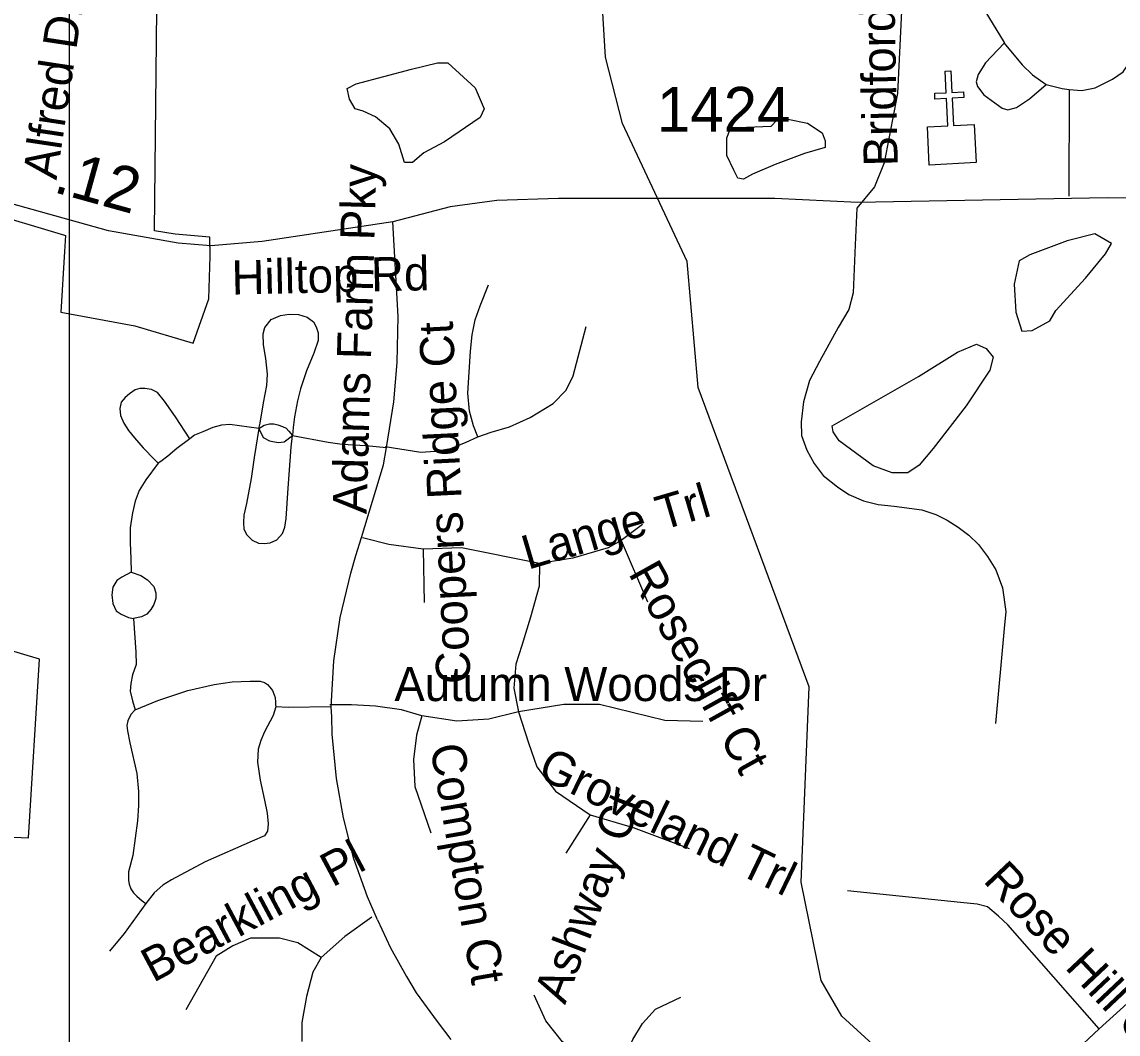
# Model space of a CAD drawing. Extents: x 1662474 to 1856135, y 779280 to 917889.
# Drawn here: x 1730904 to 1733956, y 832015 to 834835 of the extents above; entities that cross this region are included whole.
import ezdxf

# ---------------------------------------------------------------- set-up
doc = ezdxf.new("R2010")
doc.units = 0
for name, color, linetype in [('Exist Boundary Political City Limit New', 7, 'Continuous'), ('Exist Cultural Church CELL', 7, 'Continuous'), ('Exist Hydrographic Misc Water Feature', 7, 'Continuous'), ('Exist Hydrographic Pond Under 1500 Sq Ft', 7, 'Continuous'), ('Exist Road Non-System Type 51', 7, 'Continuous'), ('Exist Road Non-System Type 51 Label', 7, 'Continuous'), ('Exist Road Secondary Mileage Hundredths English Label', 7, 'Continuous'), ('Exist Road Secondary Type 51 Attributed', 7, 'Continuous'), ('Exist Road Secondary Type 51 Label', 7, 'Continuous'), ('Exist Road Secondary Type 51 Number Label', 7, 'Continuous'), ('Map Preparation Boundary City Limit Buffer Line', 7, 'Continuous'), ('Map Preparation Inset Cut Line', 7, 'Continuous')]:
    doc.layers.add(name, color=color, linetype=linetype)

msp = doc.modelspace()

# ---------------------------------------------------------------- linework, layer by layer
at = {"layer": 'Exist Boundary Political City Limit New'}
for points in [[(1730792.2, 834310), (1731022.4, 834240.4), (1731025.2, 834239.5), (1731022.6, 834195.4), (1731012.2, 834026.4), (1731218.8, 833988.4), (1731381.2, 833939.8), (1731424.2, 834063.4), (1731428.5, 834182.5), (1731427, 834235.1), (1731330.6, 834243.9), (1731273.5, 834253.2), (1731281.1, 834958.9)], [(1730212.2, 832594.8), (1730922.9, 832562.6), (1730953.2, 833059.6), (1730000, 833343.9)]]:
    msp.add_lwpolyline(points, dxfattribs=at)
at = {"layer": 'Exist Cultural Church CELL'}
msp.add_lwpolyline([(1733425.1, 834542.7), (1733481.9, 834545.6), (1733478.1, 834621.7), (1733446.1, 834620.1), (1733445.3, 834636), (1733477.3, 834637.6), (1733474.3, 834697.7), (1733490.3, 834698.5), (1733493.3, 834638.4), (1733525.3, 834640), (1733526.1, 834624.1), (1733494.1, 834622.5), (1733497.9, 834546.4), (1733555.5, 834549.2), (1733560.8, 834442.9), (1733430.4, 834436.3)], close=True, dxfattribs=at)
at = {"layer": 'Exist Hydrographic Misc Water Feature'}
msp.add_lwpolyline([(1733766.6, 830841.9), (1733744.5, 831124.6), (1733695.5, 831201.2), (1733607.5, 831632.9), (1733484.5, 831793), (1733186.5, 832065), (1733129.5, 832164.6), (1733073.6, 832438.2), (1733095.5, 832982.6), (1732786.5, 833816.1), (1732756.5, 834167.9), (1732576.5, 834552.3), (1732528.5, 834737.1), (1732499.6, 835230)], dxfattribs=at)
at = {"layer": 'Exist Hydrographic Pond Under 1500 Sq Ft'}
for points in [[(1731834.4, 834662.6), (1731989.1, 834702.9), (1732060.9, 834720.9), (1732090, 834720.9), (1732166.3, 834651.4), (1732190.9, 834593.1), (1732179.7, 834568.5), (1732081, 834501.2), (1732022.7, 834469.8), (1731991.3, 834442.9), (1731968.9, 834442.9), (1731953.2, 834494.5), (1731928.6, 834537.1), (1731888.2, 834570.7), (1731854.6, 834586.4), (1731832.1, 834593.1), (1731816.4, 834620), (1731809.7, 834649.2), (1731834.4, 834662.6)], [(1732886, 834421.7), (1732866.8, 834462.7), (1732866.8, 834512), (1732875, 834533.8), (1732921.5, 834542), (1732989.9, 834544.8), (1733006.3, 834561.2), (1733036.4, 834563.9), (1733091.1, 834553), (1733132.2, 834525.6), (1733140.4, 834503.7), (1733140.4, 834484.6), (1733082.9, 834468.2), (1733000.9, 834438.1), (1732937.9, 834410.8), (1732913.3, 834397.1), (1732896.9, 834399.8), (1732886, 834421.7)], [(1733782.5, 834031.4), (1733864.8, 834120.9), (1733920.5, 834188.7), (1733937.4, 834217.7), (1733891.4, 834244.3), (1733813.9, 834225), (1733709.8, 834186.3), (1733680.8, 834169.3), (1733666.2, 834104), (1733671.1, 834026.5), (1733688, 833973.3), (1733717.1, 833975.7), (1733765.5, 834002.3), (1733782.5, 834031.4)], [(1733274, 833598.2), (1733179.6, 833668.4), (1733162.6, 833692.6), (1733160.2, 833709.5), (1733218.3, 833743.4), (1733399.9, 833847.4), (1733508.9, 833915.2), (1733562.1, 833937), (1733588.8, 833924.9), (1733608.1, 833900.7), (1733598.4, 833864.4), (1733533.1, 833765.2), (1733441.1, 833646.6), (1733402.3, 833600.6), (1733370.8, 833578.8), (1733327.3, 833578.8), (1733274, 833598.2)]]:
    msp.add_lwpolyline(points, dxfattribs=at)
at = {"layer": 'Exist Road Non-System Type 51'}
for p, q in [((1733819.5, 834646.2), (1733819, 834349.9)), ((1732631.9, 833434.8), (1732572.9, 833390.1)), ((1732572.9, 833390.1), (1732645.9, 833219.8)), ((1732021.1, 833365.8), (1732023.8, 833217.2)), ((1732486.2, 832626.4), (1732418.8, 832519.5))]:
    msp.add_line(p, q, dxfattribs=at)
for points in [[(1733360.8, 835018.6), (1733342.2, 834635.1), (1733304.5, 834441.9), (1733277.4, 834375.9), (1733228.5, 834316.2)], [(1733509, 835008.5), (1733553.4, 834920), (1733595.6, 834848.9), (1733639.2, 834777.5), (1733639.2, 834775.9)], [(1733819.5, 834646.2), (1733854.6, 834643.7), (1733892.5, 834650.8), (1733940.5, 834675.4), (1733969.6, 834695.9), (1733995.9, 834733.7), (1734028.1, 834790.4), (1734039.5, 834869.1)], [(1733639.2, 834775.9), (1733586.9, 834720.5), (1733566.5, 834688.2), (1733560.8, 834668.4), (1733564.9, 834655.2), (1733582.5, 834631.9), (1733633.4, 834594.4), (1733649.4, 834589.6), (1733672.9, 834596.7), (1733709, 834620.6), (1733755.8, 834660.8)], [(1733639.2, 834775.9), (1733688.9, 834715), (1733717.9, 834687.5), (1733755.8, 834660.8)], [(1733755.8, 834660.8), (1733778.1, 834654.6), (1733799.9, 834649.4), (1733819.5, 834646.2)], [(1733228.5, 834316.2), (1733223.8, 834214.2), (1733218.8, 834079.9), (1733206.4, 834033.7), (1733177, 833983.7), (1733124.2, 833889.1), (1733097, 833836.4), (1733080.4, 833776.8), (1733073.9, 833720.6), (1733074.4, 833682.5), (1733089.4, 833641.9), (1733109.4, 833605.1), (1733135, 833571.5), (1733174.4, 833540), (1733206.6, 833518.2), (1733247.4, 833500.9), (1733287.8, 833490.4), (1733332.4, 833486.1), (1733409.4, 833475.4), (1733448.6, 833463), (1733479.9, 833446.6), (1733510.9, 833427.9), (1733540.5, 833405.1), (1733567.5, 833379.4), (1733592, 833345.5), (1733615.1, 833308.9), (1733634, 833258.9), (1733643.4, 833193), (1733638.4, 833145.2), (1733614.2, 832880.2)], [(1731918.8, 833649.8), (1731939.5, 833776.9), (1731949, 833886), (1731951.3, 834014), (1731936.5, 834278.3)], [(1732173.6, 833679), (1732161, 833709.5), (1732150, 833750.8), (1732145.2, 833800.6), (1732152.9, 833917.4), (1732157.5, 833963.4), (1732166.2, 834005.1), (1732179.9, 834044.2), (1732202.8, 834102.2)], [(1731563.9, 833701.9), (1731567.7, 833717.2), (1731576.6, 833773.4), (1731585.6, 833821.9), (1731588.1, 833853.8), (1731583, 833897.2), (1731576.6, 833935.5), (1731575.4, 833966.2), (1731580.5, 833984), (1731598.4, 834005.8), (1731623.9, 834017.2), (1731648.2, 834021.1), (1731673.8, 834019.8), (1731698.1, 834012.1), (1731716, 833999.4), (1731723.6, 833985.3), (1731728.8, 833968.7), (1731728.8, 833947), (1731717.3, 833912.5), (1731696.8, 833862.7), (1731680.2, 833812.4), (1731671.2, 833779.4), (1731662.9, 833735.1), (1731659.2, 833705.1), (1731657.8, 833682.9)], [(1732173.6, 833679), (1732210.9, 833691.7), (1732261.6, 833707.4), (1732319.6, 833732.9), (1732382.9, 833772.2), (1732419.4, 833808.8), (1732439, 833848.7), (1732474.6, 833986.9)], [(1731371.4, 833673.3), (1731331.8, 833735), (1731301.4, 833778.1), (1731281.6, 833802.6), (1731265.3, 833810.7), (1731246.6, 833814.2), (1731232.6, 833814.2), (1731219.8, 833809.6), (1731203.5, 833799.1), (1731191.8, 833788.6), (1731180.1, 833775.8), (1731176.6, 833758.3), (1731179, 833738.5), (1731188.3, 833717.5), (1731201.1, 833696.6), (1731217.5, 833676.7), (1731242, 833648.8), (1731273.5, 833616.2), (1731283.5, 833606.1)], [(1731563.9, 833701.9), (1731483.3, 833713.7), (1731460.1, 833711.7), (1731435.6, 833704.7), (1731407.6, 833693.1), (1731384.3, 833683.7), (1731371.4, 833673.3)], [(1731563.9, 833701.9), (1731551.1, 833621.4), (1731542.6, 833562.9), (1731529.1, 833493.4), (1731522.3, 833461.2), (1731520.6, 833440.9), (1731522.3, 833422.2), (1731530.8, 833406.1), (1731545.2, 833391.7), (1731563, 833383.2), (1731578.3, 833382.4), (1731595.3, 833384.1), (1731613.9, 833392.5), (1731629.2, 833409.5), (1731636, 833427.3), (1731639.4, 833451.9), (1731645.3, 833535.8), (1731653.8, 833650.3), (1731657.8, 833682.9)], [(1731563.9, 833701.9), (1731578.8, 833711.9), (1731593.1, 833715.6), (1731605.9, 833715.6), (1731617.1, 833712.6), (1731629.9, 833708.1), (1731639.6, 833702.9), (1731647.2, 833694.6), (1731657.8, 833682.9)], [(1731563.9, 833701.9), (1731575.4, 833677), (1731593.5, 833668), (1731617.5, 833663.5), (1731634, 833665), (1731657.8, 833682.9)], [(1731371.4, 833673.3), (1731335.3, 833646.5), (1731310.8, 833625.5), (1731290.9, 833610.3), (1731283.5, 833606.1)], [(1731657.8, 833682.9), (1731757.1, 833664.1), (1731796, 833658.4), (1731861.2, 833655), (1731918.8, 833649.8)], [(1731915.9, 833652.4), (1732015.1, 833636.7), (1732055, 833639.5), (1732098.4, 833646.9), (1732141.1, 833664.7), (1732173.6, 833679)], [(1731849.9, 833398.9), (1731911, 833601.5), (1731918.8, 833649.8)], [(1731283.5, 833606.1), (1731249.2, 833559.4), (1731230.5, 833529.8), (1731219.6, 833500.2), (1731211.8, 833467.5), (1731205.6, 833425.5), (1731205.6, 833383.4), (1731207.1, 833339.8), (1731208.7, 833302.4)], [(1731765.1, 832926.7), (1731772.7, 833055.3), (1731789.9, 833175.8), (1731819.5, 833299.8), (1731834, 833348.3), (1731849.9, 833398.9)], [(1732021.1, 833365.8), (1731925.4, 833379.4), (1731852.4, 833398.2)], [(1732572.9, 833390.1), (1732536.1, 833370.2), (1732437.6, 833341.6), (1732345.2, 833326.6)], [(1732345.2, 833326.6), (1732128, 833369.9), (1732021.1, 833365.8)], [(1732345.2, 833326.6), (1732344.2, 833263.1), (1732320.1, 833176.5), (1732295.6, 833098.2), (1732279.1, 833045.5), (1732274.1, 832979.4), (1732286.2, 832913)], [(1731208.7, 833302.4), (1731182.2, 833288.4), (1731168.2, 833279.1), (1731157.2, 833260.4), (1731154.1, 833238.6), (1731157.2, 833215.2), (1731166.6, 833194.9), (1731180.6, 833185.6), (1731200.9, 833176.3), (1731214.9, 833173.1)], [(1731208.7, 833302.4), (1731235.2, 833293.1), (1731253.9, 833280.6), (1731271.1, 833261.9), (1731277.3, 833244.8), (1731277.3, 833229.2), (1731271.1, 833212.1), (1731263.3, 833198.1), (1731252.4, 833185.6), (1731236.8, 833177.8), (1731214.9, 833173.1)], [(1731214.9, 833173.1), (1731221.2, 833079.7), (1731222.7, 833045.4), (1731212.5, 833015.9), (1731207.1, 832992), (1731205.8, 832970.7), (1731212.5, 832944.2), (1731219.1, 832918.9)], [(1731219.1, 832918.9), (1731282.7, 832944.4), (1731366.1, 832972.1), (1731439, 832989.5), (1731489.3, 832996.4), (1731539.7, 832998.1), (1731567.4, 832998.1), (1731579.5, 832995.2), (1731588.3, 832989.5), (1731594.5, 832982.1), (1731602.2, 832972.1), (1731606.9, 832960.6), (1731609.1, 832953.1), (1731610.2, 832939.7), (1731610.2, 832933.8), (1731611, 832926.9)], [(1731611, 832926.9), (1731603.9, 832902.8), (1731579.6, 832857.7), (1731569.2, 832833.4), (1731562.2, 832809.1), (1731560.5, 832772.7), (1731567.4, 832722.5), (1731579.6, 832667), (1731586.5, 832630.6), (1731590, 832601.1), (1731588.3, 832580.3), (1731579.6, 832568.1), (1731544.9, 832552.5), (1731414.7, 832495.3), (1731346.2, 832458.8), (1731320.7, 832445.4), (1731296.5, 832430.6), (1731272.2, 832409.1), (1731249.3, 832379.5)], [(1731765.1, 832926.7), (1731645.3, 832925.2), (1731611, 832926.9)], [(1732017.1, 832902.2), (1731960.5, 832918.5), (1731888.9, 832929.2), (1731821.6, 832932.9), (1731761.6, 832932.9)], [(1732799.9, 832885.9), (1732694.4, 832888.6), (1732511.9, 832933.2), (1732413.2, 832933.2), (1732286.2, 832913)], [(1731219.1, 832918.9), (1731207.1, 832905.6), (1731199.2, 832888.4), (1731196.5, 832875.1), (1731197.8, 832860.5), (1731204.5, 832827.2), (1731224.4, 832740.9), (1731229.1, 832691), (1731229, 832652.6), (1731226.3, 832609.5), (1731213.1, 832513), (1731200.5, 832467.8), (1731200.5, 832443.4), (1731202.8, 832432.9), (1731207.4, 832420.2), (1731214.4, 832408.6), (1731223.7, 832399.3), (1731238.8, 832386.5), (1731249.3, 832379.5)], [(1731894.3, 832334.1), (1731866.4, 832398.2), (1731828.4, 832503.2), (1731799.8, 832617.6), (1731779.9, 832727.6), (1731767.6, 832850.9), (1731766.6, 832899.5), (1731765.1, 832926.7)], [(1732017.1, 832902.2), (1732002.4, 832848.2), (1731994.1, 832780.4), (1731998.4, 832704.9), (1732042.9, 832576.5)], [(1732286.2, 832913), (1732204.1, 832893), (1732114.6, 832887.2), (1732017.1, 832902.2)], [(1732286.2, 832913), (1732314.6, 832826.4), (1732337.6, 832760.2), (1732390.1, 832692.5), (1732486.2, 832626.4)], [(1734420.5, 832780.4), (1734438.1, 832708.8), (1734442.1, 832662.9), (1734435.5, 832625.1), (1734422.1, 832585.4), (1734327.4, 832427.7), (1734301.6, 832395.2), (1734245, 832339.5), (1733903, 832030.4)], [(1732486.2, 832626.4), (1732606.1, 832591.2), (1732762.1, 832532.7)], [(1733903, 832030.4), (1733648.6, 832319.5), (1733622.9, 832343.7), (1733592, 832369.7), (1733563.6, 832377.5), (1733517.6, 832381.8), (1733202.8, 832414.2)], [(1731249.3, 832379.5), (1731188.8, 832295.9), (1731148.2, 832246)], [(1731878.1, 832341.1), (1731803.6, 832287.4), (1731737.4, 832229.2)], [(1731894.3, 832334.1), (1731929.9, 832255.5), (1731974.9, 832176.1), (1732002, 832130), (1732060.5, 832050.9), (1732098.7, 832000.6)], [(1731737.4, 832229.2), (1731672.6, 832269.4), (1731621.1, 832283.1), (1731540.4, 832283.1), (1731491.5, 832261.5), (1731445.2, 832232.9), (1731360.2, 832083.1)], [(1731737.4, 832229.2), (1731714.4, 832188.4), (1731696.2, 832120.6), (1731683.6, 832047.4), (1731683.4, 831995.2)], [(1732576.5, 831931.6), (1732517.4, 831935.6), (1732461.9, 831954.8), (1732409.4, 831993.6), (1732363.1, 832052.1), (1732330.6, 832123.8)], [(1732576.5, 831931.6), (1732605.1, 832000.7), (1732632.1, 832045.2), (1732668.4, 832084.6), (1732739, 832118)], [(1733903, 832030.4), (1733756.9, 831892.5), (1733724.5, 831842.4), (1733715.6, 831815.9), (1733702.5, 831774.7), (1733693.2, 831695.9), (1733697.5, 831620.6), (1733710.6, 831554.5), (1733721.6, 831521.9), (1733752.9, 831462.6), (1733932.6, 831166.5), (1734098.8, 830842.2), (1734135.5, 830777.4), (1734163.6, 830731.4), (1734197.2, 830693.6), (1734354.4, 830563.4), (1734435.5, 830502.8), (1734481.1, 830475.8)]]:
    msp.add_lwpolyline(points, dxfattribs=at)
at = {"layer": 'Exist Road Secondary Type 51 Attributed'}
msp.add_lwpolyline([(1734146.6, 834344), (1733925.6, 834345.2), (1733231.1, 834331.4), (1733000.5, 834343.2), (1732397.6, 834343.2), (1732226.2, 834337.3), (1732096.1, 834319.6), (1731936.5, 834278.3), (1731572.6, 834223.6), (1731430.1, 834211.4), (1731339.6, 834218.4), (1731145.1, 834253.2), (1730828.7, 834341.3)], dxfattribs=at)
at = {"layer": 'Map Preparation Boundary City Limit Buffer Line'}
for points in [[(1730792.2, 834310), (1731022.4, 834240.4), (1731025.2, 834239.5), (1731022.6, 834195.4), (1731012.2, 834026.4), (1731218.8, 833988.4), (1731381.2, 833939.8), (1731424.2, 834063.4), (1731428.5, 834182.5), (1731427, 834235.1), (1731330.6, 834243.9), (1731273.5, 834253.2), (1731281.1, 834958.9)], [(1730212.2, 832594.8), (1730922.9, 832562.6), (1730953.2, 833059.6), (1730000, 833343.9)]]:
    msp.add_lwpolyline(points, dxfattribs=at)
at = {"layer": 'Map Preparation Inset Cut Line'}
for points in [[(1731035.7, 826588.1), (1668486.3, 826588.1), (1668486.3, 870408.9), (1731035.7, 870408.9)], [(1731035.7, 826588.1), (1793585.1, 826588.1), (1793585.1, 870408.9), (1731035.7, 870408.9)]]:
    msp.add_lwpolyline(points, close=True, dxfattribs=at)

# ---------------------------------------------------------------- texts
at = {"layer": 'Exist Road Non-System Type 51 Label'}
for s, rotation, p in [('Bridford Pky', 91.1519, (1733342.7, 834433.2)), ('Adams Farm Pky', 88.3735, (1731863.7, 833463.5)), ('Coopers Ridge Ct', 92.8608, (1732153.9, 832993.3)), ('Lange Trl', 16.3982, (1732313, 833308.6)), ('Rosecliff Ct', 299.0411, (1732591.1, 833299)), ('Compton Ct', 279.9452, (1732040.2, 832816.7)), ('Groveland Trl', 334.2776, (1732335.2, 832732.1)), ('Ashway Ct', 69.3015, (1732416.3, 832095.5)), ('Bearkling Pl', 28.03, (1731269.8, 832157.8)), ('Rose Hill Ct', 313.351, (1733577.6, 832441.2))]:
    msp.add_text(s, height=95, rotation=rotation, dxfattribs=at).set_placement(p)
msp.add_text('Autumn Woods Dr', height=95, dxfattribs=at).set_placement((1731941, 832943.1))
at = {"layer": 'Exist Road Secondary Mileage Hundredths English Label'}
msp.add_text('.12', height=125, rotation=344.4479, dxfattribs=at).set_placement((1730988.6, 834361.7))
at = {"layer": 'Exist Road Secondary Type 51 Label'}
for s, rotation, p in [('Alfred Dr', 81.4068, (1731000.4, 834392.8)), ('Hilltop Rd', 1.3072, (1731488.9, 834075.2))]:
    msp.add_text(s, height=95, rotation=rotation, dxfattribs=at).set_placement(p)
at = {"layer": 'Exist Road Secondary Type 51 Number Label'}
msp.add_text('1424', height=125, dxfattribs=at).set_placement((1732671.9, 834528.7))

doc.saveas('drawing.dxf')
